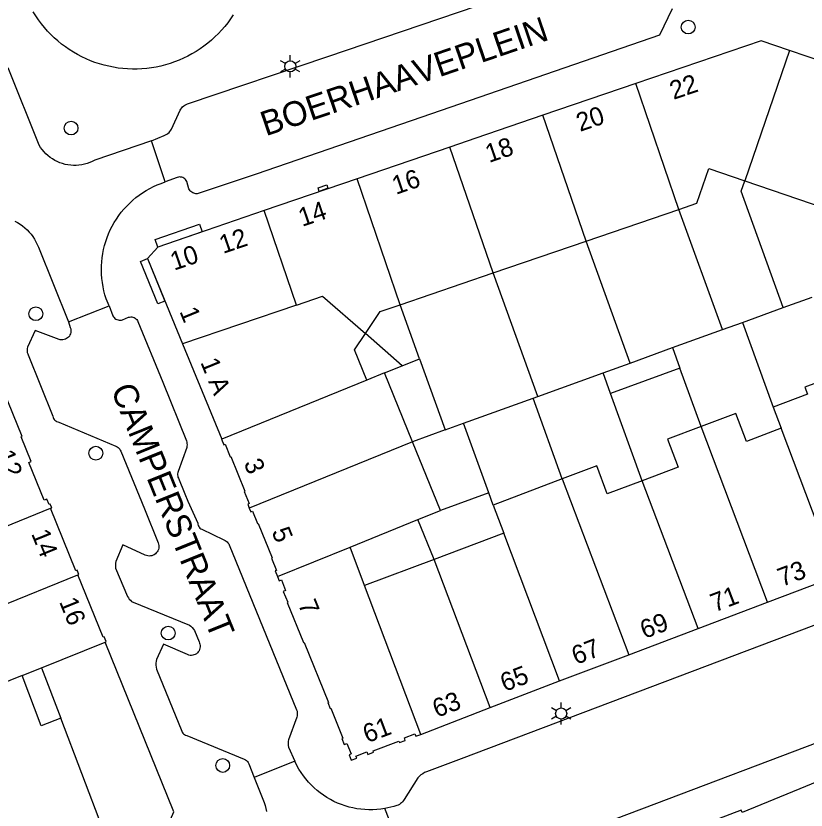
# Model space of a CAD drawing. Extents: x 122462 to 123306, y 485548 to 486417.
# Drawn here: x 122667.6 to 122731.7, y 485766.2 to 485830.6 of the extents above; entities that cross this region are included whole.
import ezdxf

# ---------------------------------------------------------------- set-up
doc = ezdxf.new("R2010")
doc.units = 0
for name, color, linetype in [('Level 1', 7, 'Continuous'), ('Level 10', 7, 'Continuous'), ('Level 17', 7, 'Continuous'), ('Level 19', 7, 'Continuous'), ('Level 2', 7, 'Continuous'), ('Level 4', 7, 'Continuous'), ('Level 40', 7, 'Continuous'), ('Level 50', 7, 'Continuous'), ('Level 53', 7, 'Continuous'), ('Level 58', 7, 'Continuous'), ('Level 59', 7, 'Continuous')]:
    doc.layers.add(name, color=color, linetype=linetype)

msp = doc.modelspace()

# ---------------------------------------------------------------- linework, layer by layer
at = {"layer": 'Level 1'}
for p, q in [((122737.224, 485825.433), (122730.311, 485827.81)), ((122717.859, 485825.134), (122710.318, 485822.555)), ((122702.777, 485819.977), (122695.236, 485817.398)), ((122695.236, 485817.398), (122687.698, 485814.82)), ((122726.685, 485817.241), (122733.6, 485814.869)), ((122713.811, 485812.342), (122721.352, 485814.92)), ((122706.27, 485809.763), (122713.811, 485812.342)), ((122698.729, 485807.184), (122706.27, 485809.763)), ((122681.091, 485804.005), (122684.259, 485796.289)), ((122697.474, 485801.657), (122696.028, 485801.07)), ((122699.741, 485796.076), (122697.474, 485801.657)), ((122728.981, 485798.88), (122729.629, 485797.165)), ((122702.001, 485790.51), (122699.741, 485796.076)), ((122711.886, 485793.056), (122706.28, 485790.937)), ((122700.183, 485789.772), (122702.001, 485790.51)), ((122706.28, 485790.937), (122707.138, 485788.666)), ((122694.673, 485787.534), (122700.183, 485789.772)), ((122707.138, 485788.666), (122701.497, 485786.535)), ((122695.856, 485784.403), (122694.673, 485787.534)), ((122701.497, 485786.535), (122695.856, 485784.403)), ((122728.531, 485783.051), (122734.156, 485785.186)), ((122722.906, 485780.916), (122728.531, 485783.051)), ((122717.279, 485778.779), (122722.906, 485780.916)), ((122711.67, 485776.67), (122717.279, 485778.779)), ((122668.063, 485777.101), (122669.648, 485777.743)), ((122669.648, 485777.743), (122671.201, 485773.662)), ((122706.041, 485774.511), (122711.67, 485776.67)), ((122700.419, 485772.33), (122706.041, 485774.511))]:
    msp.add_line(p, q, dxfattribs=at)
for points in [[(122685.194, 485830.694), (122684.978, 485830.372), (122684.75, 485830.058), (122684.509, 485829.755), (122684.255, 485829.461), (122683.99, 485829.178), (122683.714, 485828.906), (122683.427, 485828.646), (122683.13, 485828.397), (122682.822, 485828.161), (122682.506, 485827.937), (122682.18, 485827.726), (122681.846, 485827.529), (122681.505, 485827.346), (122681.156, 485827.176), (122680.801, 485827.021), (122680.439, 485826.88), (122680.073, 485826.755), (122679.701, 485826.644), (122679.325, 485826.548), (122678.946, 485826.468), (122678.564, 485826.403), (122678.179, 485826.354), (122677.793, 485826.321), (122677.406, 485826.303), (122677.018, 485826.301), (122676.63, 485826.315), (122676.244, 485826.344), (122675.859, 485826.389), (122675.476, 485826.45), (122675.096, 485826.526), (122674.719, 485826.618), (122674.346, 485826.725), (122673.978, 485826.847), (122673.616, 485826.984), (122673.259, 485827.135), (122672.908, 485827.301), (122672.565, 485827.481), (122672.229, 485827.675), (122671.901, 485827.882), (122671.582, 485828.102), (122671.273, 485828.336), (122670.973, 485828.581), (122670.683, 485828.839), (122670.404, 485829.108), (122670.136, 485829.388), (122669.879, 485829.679), (122669.635, 485829.98), (122669.403, 485830.291), (122669.184, 485830.611), (122668.979, 485830.94)], [(122730.311, 485827.81), (122728.009, 485828.6), (122717.859, 485825.134)], [(122710.318, 485822.555), (122704.878, 485820.695), (122702.777, 485819.977)], [(122721.352, 485814.92), (122722.812, 485815.419), (122723.779, 485818.238), (122726.685, 485817.241)], [(122687.698, 485814.82), (122679.08, 485811.87), (122678.239, 485810.939), (122681.091, 485804.005)], [(122695.918, 485804.849), (122697.125, 485806.635), (122698.729, 485807.184)], [(122670.386, 485790.675), (122670.482, 485790.714), (122670.357, 485791.021), (122670.259, 485790.979), (122670.082, 485791.425), (122669.872, 485791.34), (122668.629, 485794.403), (122668.814, 485794.478), (122668.003, 485796.473), (122668.078, 485796.503), (122666.562, 485800.232), (122666.301, 485800.126), (122665.377, 485802.4), (122665.638, 485802.506), (122665.475, 485802.907), (122665.214, 485802.801), (122664.282, 485805.094), (122664.488, 485805.178), (122664.36, 485805.489), (122664.396, 485805.57), (122662.726, 485806.3), (122662.689, 485806.219), (122649.67, 485801.759)], [(122696.028, 485801.07), (122695.028, 485803.533), (122695.918, 485804.849)], [(122734.399, 485801.564), (122731.56, 485800.491), (122731.771, 485799.934), (122728.981, 485798.88)], [(122729.629, 485797.165), (122726.826, 485796.106), (122725.967, 485798.377), (122723.142, 485797.31)], [(122723.142, 485797.31), (122720.425, 485796.282), (122721.283, 485794.011), (122718.373, 485792.911)], [(122684.259, 485796.289), (122684.233, 485796.28), (122684.422, 485795.812), (122684.552, 485795.865), (122684.96, 485794.855), (122685.007, 485794.874), (122685.575, 485793.471), (122686.142, 485792.067), (122686.096, 485792.049), (122686.497, 485791.058), (122686.377, 485791.009), (122686.502, 485790.699)], [(122718.373, 485792.911), (122715.536, 485791.839), (122714.678, 485794.111), (122711.886, 485793.056)], [(122672.602, 485785.279), (122672.676, 485785.31), (122672.537, 485785.652), (122672.441, 485785.613), (122671.414, 485788.144), (122670.386, 485790.675)], [(122686.502, 485790.699), (122686.631, 485790.379), (122686.761, 485790.432), (122687.166, 485789.431), (122687.212, 485789.45), (122688.344, 485786.653), (122688.298, 485786.634), (122688.702, 485785.634), (122688.6, 485785.593), (122688.779, 485785.14)], [(122674.799, 485779.829), (122674.886, 485779.865), (122674.731, 485780.247), (122674.657, 485780.217), (122672.602, 485785.279)], [(122688.779, 485785.14), (122688.922, 485784.796), (122689.099, 485784.867), (122689.447, 485784.006), (122689.257, 485783.929), (122689.613, 485783.049), (122689.57, 485783.029), (122690.9, 485779.779), (122690.947, 485779.801), (122692.922, 485774.928), (122692.88, 485774.91), (122693.07, 485774.446), (122693.111, 485774.463), (122694.096, 485772.027), (122694.017, 485771.994), (122694.208, 485771.522), (122694.421, 485771.608), (122694.77, 485770.747), (122694.596, 485770.676), (122694.769, 485770.239), (122695.211, 485770.408), (122695.148, 485770.575), (122696.03, 485770.908), (122696.107, 485770.702), (122696.586, 485770.882), (122696.543, 485770.995), (122698.634, 485771.785), (122698.676, 485771.672), (122699.154, 485771.853), (122699.077, 485772.059), (122699.939, 485772.385), (122700.017, 485772.179), (122700.419, 485772.33)], [(122675.309, 485762.86), (122679.729, 485764.569), (122680.38, 485766.059), (122674.799, 485779.829)], [(122671.201, 485773.662), (122669.616, 485773.02), (122668.063, 485777.101)], [(122734.189, 485769.15), (122726.489, 485765.989), (122726.41, 485766.199), (122719.62, 485763.6), (122719.698, 485763.398), (122709.318, 485759.397), (122709.239, 485759.6), (122700.539, 485756.279), (122700.558, 485756.233)]]:
    msp.add_lwpolyline(points, dxfattribs=at)
at = {"layer": 'Level 10'}
for points in [[(122679.08, 485811.87), (122678.873, 485812.482), (122682.469, 485813.713), (122682.678, 485813.102), (122679.08, 485811.87)], [(122679.082, 485807.252), (122677.664, 485810.704), (122678.239, 485810.939), (122679.659, 485807.489), (122679.082, 485807.252)]]:
    msp.add_lwpolyline(points, dxfattribs=at)
at = {"layer": 'Level 17'}
for p, q in [((122679.669, 485817.143), (122678.559, 485820.47)), ((122671.846, 485805.787), (122675.127, 485807.1)), ((122690.192, 485770.17), (122686.904, 485768.848)), ((122698.83, 485762.905), (122697.504, 485766.318))]:
    msp.add_line(p, q, dxfattribs=at)
for points in [[(122678.559, 485820.47), (122679.596, 485820.914), (122679.704, 485820.957), (122679.807, 485821.012), (122679.902, 485821.079), (122679.989, 485821.156), (122680.066, 485821.243), (122680.133, 485821.338), (122680.188, 485821.441), (122680.895, 485822.957), (122680.95, 485823.059), (122681.016, 485823.153), (122681.093, 485823.239), (122681.18, 485823.316), (122681.274, 485823.383), (122681.376, 485823.438), (122681.483, 485823.481), (122692.876, 485827.331), (122698.915, 485829.372), (122711.046, 485833.507)], [(122720.8, 485831.189), (122719.78, 485829.059), (122701.284, 485822.682), (122687.056, 485817.777), (122682.351, 485816.207), (122682.261, 485816.192), (122682.17, 485816.189), (122682.079, 485816.2), (122681.991, 485816.224), (122681.907, 485816.26), (122681.829, 485816.308), (122681.759, 485816.367), (122681.698, 485816.435), (122681.647, 485816.511), (122681.608, 485816.593), (122681.42, 485817.182), (122681.377, 485817.262), (122681.323, 485817.336), (122681.258, 485817.4), (122681.185, 485817.454), (122681.104, 485817.497), (122681.019, 485817.528), (122680.929, 485817.545), (122680.838, 485817.55), (122680.747, 485817.54), (122680.659, 485817.518), (122679.669, 485817.143)], [(122678.559, 485820.47), (122673.964, 485818.919), (122673.764, 485818.814), (122673.558, 485818.723), (122673.346, 485818.646), (122673.13, 485818.584), (122672.909, 485818.537), (122672.686, 485818.504), (122672.461, 485818.487), (122672.236, 485818.486), (122672.011, 485818.499), (122671.787, 485818.528), (122671.566, 485818.572), (122671.348, 485818.631), (122671.135, 485818.705), (122670.928, 485818.793), (122670.727, 485818.895), (122670.533, 485819.01), (122670.347, 485819.139), (122670.171, 485819.279), (122670.005, 485819.431), (122669.849, 485819.595), (122669.705, 485819.768), (122669.573, 485819.951), (122669.454, 485820.142), (122666.941, 485826.393)], [(122675.127, 485807.1), (122674.893, 485807.675), (122674.792, 485807.997), (122674.706, 485808.323), (122674.635, 485808.652), (122674.579, 485808.985), (122674.538, 485809.32), (122674.513, 485809.656), (122674.502, 485809.993), (122674.507, 485810.33), (122674.527, 485810.667), (122674.562, 485811.002), (122674.613, 485811.335), (122674.678, 485811.666), (122674.758, 485811.994), (122674.853, 485812.317), (122674.963, 485812.636), (122675.087, 485812.95), (122675.225, 485813.257), (122675.377, 485813.558), (122675.542, 485813.852), (122675.721, 485814.138), (122675.912, 485814.416), (122676.116, 485814.685), (122676.331, 485814.944), (122676.558, 485815.193), (122676.797, 485815.432), (122677.045, 485815.659), (122677.304, 485815.876), (122677.573, 485816.08), (122677.85, 485816.272), (122678.136, 485816.451), (122678.429, 485816.617), (122678.73, 485816.769), (122679.037, 485816.908), (122679.35, 485817.033), (122679.669, 485817.143)], [(122667.491, 485813.959), (122667.705, 485813.845), (122667.91, 485813.717), (122668.108, 485813.577), (122668.296, 485813.425), (122668.474, 485813.261), (122668.642, 485813.087), (122668.799, 485812.903), (122668.944, 485812.709), (122669.077, 485812.507), (122669.197, 485812.297), (122669.304, 485812.079), (122669.397, 485811.856), (122671.846, 485805.787)], [(122675.127, 485807.1), (122675.437, 485806.3), (122675.482, 485806.219), (122675.538, 485806.145), (122675.605, 485806.081), (122675.681, 485806.027), (122675.763, 485805.984), (122675.851, 485805.955), (122675.943, 485805.939), (122676.035, 485805.937), (122676.128, 485805.948), (122676.217, 485805.973), (122676.706, 485806.169), (122676.795, 485806.191), (122676.885, 485806.2), (122676.976, 485806.195), (122677.066, 485806.177), (122677.152, 485806.145), (122677.232, 485806.102), (122677.305, 485806.047), (122677.369, 485805.982), (122677.423, 485805.909), (122677.465, 485805.828), (122679.487, 485800.909), (122681.399, 485796.147), (122681.426, 485796.039), (122681.443, 485795.929), (122681.449, 485795.818), (122681.445, 485795.707), (122681.431, 485795.597), (122680.72, 485793.657), (122680.695, 485793.567), (122680.681, 485793.475), (122680.68, 485793.381), (122680.69, 485793.289), (122680.712, 485793.198), (122680.746, 485793.111), (122681.264, 485791.854), (122681.508, 485791.26), (122682.317, 485789.462), (122682.33, 485789.375), (122682.356, 485789.291), (122682.393, 485789.212), (122682.441, 485789.138), (122682.5, 485789.073), (122682.567, 485789.016), (122682.642, 485788.97), (122684.439, 485788.104), (122684.533, 485788.069), (122684.621, 485788.021), (122684.701, 485787.96), (122684.77, 485787.887), (122684.828, 485787.805), (122684.872, 485787.715), (122690.34, 485774.324), (122690.373, 485774.208), (122690.391, 485774.089), (122690.394, 485773.968), (122690.381, 485773.848), (122690.354, 485773.731), (122689.666, 485771.891), (122689.649, 485771.775), (122689.643, 485771.657), (122689.648, 485771.54), (122689.665, 485771.423), (122689.693, 485771.309), (122690.192, 485770.17)], [(122671.846, 485805.787), (122671.983, 485805.34), (122672.015, 485805.241), (122672.033, 485805.139), (122672.036, 485805.035), (122672.024, 485804.932), (122671.997, 485804.831), (122671.956, 485804.736), (122671.903, 485804.647), (122671.837, 485804.566), (122671.76, 485804.496), (122671.674, 485804.438), (122671.581, 485804.392), (122671.482, 485804.36), (122671.379, 485804.343), (122671.276, 485804.34), (122671.172, 485804.352), (122671.072, 485804.379), (122669.136, 485805.107), (122668.512, 485803.742), (122668.487, 485803.637), (122668.476, 485803.529), (122668.478, 485803.421), (122668.494, 485803.314), (122668.524, 485803.21), (122668.566, 485803.111), (122670.568, 485798.142), (122670.586, 485798.053), (122670.619, 485797.969), (122670.666, 485797.891), (122670.725, 485797.822), (122670.795, 485797.765), (122670.874, 485797.721), (122670.96, 485797.69), (122671.049, 485797.675), (122675.686, 485795.713), (122675.775, 485795.672), (122675.856, 485795.618), (122675.928, 485795.552), (122675.988, 485795.475), (122676.036, 485795.39), (122676.07, 485795.298), (122677.987, 485790.625), (122679.116, 485787.862), (122679.148, 485787.758), (122679.164, 485787.65), (122679.166, 485787.541), (122679.153, 485787.433), (122679.124, 485787.328), (122679.082, 485787.228), (122679.026, 485787.135), (122678.957, 485787.05), (122678.878, 485786.975), (122678.789, 485786.913), (122678.692, 485786.863), (122678.589, 485786.827), (122678.482, 485786.806), (122678.374, 485786.8), (122678.265, 485786.809), (122678.159, 485786.833), (122678.057, 485786.871), (122676.23, 485787.7), (122675.676, 485786.365), (122675.651, 485786.229), (122675.637, 485786.091), (122675.634, 485785.952), (122675.642, 485785.814), (122676.621, 485783.527), (122676.689, 485783.415), (122676.769, 485783.31), (122676.858, 485783.214), (122676.957, 485783.128), (122681.652, 485781.198), (122681.767, 485781.102), (122681.873, 485780.996), (122681.97, 485780.882), (122682.058, 485780.761), (122682.42, 485779.843), (122682.467, 485779.745), (122682.498, 485779.642), (122682.515, 485779.535), (122682.515, 485779.426), (122682.499, 485779.319), (122682.468, 485779.216), (122682.422, 485779.118), (122682.363, 485779.027), (122682.29, 485778.947), (122682.207, 485778.878), (122682.114, 485778.822), (122682.014, 485778.78), (122681.909, 485778.753), (122681.802, 485778.742), (122681.693, 485778.747), (122681.587, 485778.768), (122681.485, 485778.804), (122679.539, 485779.644), (122678.984, 485778.423), (122678.95, 485778.267), (122678.93, 485778.109), (122678.926, 485777.95), (122678.937, 485777.791)], [(122738.935, 485783.687), (122703.684, 485770.355), (122700.867, 485769.306), (122700.713, 485769.233), (122700.565, 485769.148), (122700.424, 485769.051), (122700.292, 485768.943), (122700.169, 485768.824), (122699.049, 485767.06), (122698.994, 485766.962), (122698.929, 485766.872), (122698.853, 485766.79), (122698.768, 485766.717), (122698.675, 485766.654), (122698.576, 485766.603), (122698.471, 485766.564), (122698.233, 485766.489), (122697.992, 485766.423), (122697.749, 485766.366), (122697.504, 485766.318)], [(122678.937, 485777.791), (122678.963, 485777.634), (122681.014, 485772.599), (122681.055, 485772.515), (122681.11, 485772.438), (122681.176, 485772.371), (122681.252, 485772.316), (122681.336, 485772.275), (122681.426, 485772.247), (122686.085, 485770.333), (122686.182, 485770.28), (122686.271, 485770.213), (122686.35, 485770.135), (122686.416, 485770.046), (122686.47, 485769.949), (122686.904, 485768.848)], [(122741.957, 485775.215), (122710.091, 485763.174)], [(122697.504, 485766.318), (122697.181, 485766.269), (122696.856, 485766.236), (122696.529, 485766.218), (122696.203, 485766.216), (122695.876, 485766.23), (122695.551, 485766.26), (122695.227, 485766.306), (122694.906, 485766.367), (122694.588, 485766.444), (122694.275, 485766.536), (122693.966, 485766.643), (122693.663, 485766.765), (122693.366, 485766.902), (122693.076, 485767.052), (122692.794, 485767.217), (122692.52, 485767.395), (122692.255, 485767.586), (122691.999, 485767.79), (122691.754, 485768.006), (122691.519, 485768.233), (122691.296, 485768.472), (122691.084, 485768.721), (122690.885, 485768.98), (122690.699, 485769.249), (122690.526, 485769.526), (122690.366, 485769.811), (122690.221, 485770.104), (122690.192, 485770.17)], [(122686.904, 485768.848), (122687.706, 485766.809), (122687.787, 485766.569), (122687.853, 485766.325), (122687.904, 485766.077)]]:
    msp.add_lwpolyline(points, dxfattribs=at)
at = {"layer": 'Level 19'}
for p, q in [((122724.879, 485805.172), (122721.352, 485814.92)), ((122717.386, 485802.461), (122713.811, 485812.342)), ((122709.893, 485799.75), (122706.27, 485809.763)), ((122729.811, 485806.956), (122732.143, 485807.8)), ((122700.312, 485802.81), (122698.729, 485807.184)), ((122726.493, 485805.756), (122729.811, 485806.956)), ((122724.879, 485805.172), (122726.493, 485805.756)), ((122726.493, 485805.756), (122728.981, 485798.88)), ((122698.899, 485802.236), (122695.918, 485804.849)), ((122720.828, 485803.706), (122724.879, 485805.172)), ((122698.899, 485802.236), (122700.312, 485802.81)), ((122700.312, 485802.81), (122702.4, 485797.038)), ((122697.474, 485801.657), (122698.899, 485802.236)), ((122709.893, 485799.75), (122715.203, 485801.671)), ((122723.142, 485797.31), (122721.433, 485802.032)), ((122703.879, 485797.573), (122709.514, 485799.612)), ((122709.514, 485799.612), (122709.893, 485799.75)), ((122711.886, 485793.056), (122709.514, 485799.612)), ((122718.373, 485792.911), (122715.809, 485799.997)), ((122702.4, 485797.038), (122699.741, 485796.076)), ((122702.4, 485797.038), (122703.879, 485797.573)), ((122705.921, 485791.928), (122703.879, 485797.573)), ((122705.921, 485791.928), (122702.001, 485790.51)), ((122706.28, 485790.937), (122705.921, 485791.928)), ((122701.497, 485786.535), (122700.183, 485789.772))]:
    msp.add_line(p, q, dxfattribs=at)
msp.add_lwpolyline([(122729.811, 485806.956), (122726.395, 485816.396), (122726.685, 485817.241)], dxfattribs=at)
at = {"layer": 'Level 2'}
for p, q in [((122717.386, 485802.461), (122720.828, 485803.706)), ((122720.828, 485803.706), (122721.433, 485802.032)), ((122715.203, 485801.671), (122717.386, 485802.461)), ((122715.809, 485799.997), (122715.203, 485801.671)), ((122721.433, 485802.032), (122715.809, 485799.997))]:
    msp.add_line(p, q, dxfattribs=at)
at = {"layer": 'Level 4'}
for p, q in [((122730.311, 485827.81), (122726.685, 485817.241)), ((122721.352, 485814.92), (122717.859, 485825.134)), ((122713.811, 485812.342), (122710.318, 485822.555)), ((122706.27, 485809.763), (122702.777, 485819.977)), ((122698.729, 485807.184), (122695.236, 485817.398)), ((122690.317, 485807.161), (122687.698, 485814.82)), ((122690.317, 485807.161), (122681.091, 485804.005)), ((122696.028, 485801.07), (122684.259, 485796.289)), ((122728.531, 485783.051), (122723.142, 485797.31)), ((122734.156, 485785.186), (122729.629, 485797.165)), ((122699.741, 485796.076), (122686.502, 485790.699)), ((122711.886, 485793.056), (122717.279, 485778.779)), ((122722.906, 485780.916), (122718.373, 485792.911)), ((122659.851, 485786.399), (122670.386, 485790.675)), ((122711.67, 485776.67), (122707.138, 485788.666)), ((122688.779, 485785.14), (122694.673, 485787.534)), ((122706.041, 485774.511), (122701.497, 485786.535)), ((122660.134, 485780.217), (122672.602, 485785.279)), ((122700.419, 485772.33), (122695.856, 485784.403)), ((122669.648, 485777.743), (122674.799, 485779.829)), ((122668.063, 485777.101), (122662.339, 485774.781)), ((122675.309, 485762.86), (122671.201, 485773.662))]:
    msp.add_line(p, q, dxfattribs=at)
msp.add_lwpolyline([(122690.317, 485807.161), (122692.448, 485807.89), (122695.918, 485804.849)], dxfattribs=at)
at = {"layer": 'Level 40'}
msp.add_lwpolyline([(122692.176, 485816.384), (122692.074, 485816.666), (122692.776, 485816.92), (122692.878, 485816.638), (122692.176, 485816.384)], dxfattribs=at)
at = {"layer": 'Level 50'}
for p, q in [((122689.82, 485826.969), (122689.82, 485827.419)), ((122689.43, 485826.744), (122689.04, 485826.969)), ((122690.599, 485826.969), (122690.209, 485826.744)), ((122689.43, 485826.294), (122689.04, 485826.069)), ((122689.82, 485825.619), (122689.82, 485826.069)), ((122690.599, 485826.069), (122690.209, 485826.294)), ((122711.408, 485774.252), (122711.018, 485774.477)), ((122711.798, 485774.477), (122711.798, 485774.927)), ((122712.577, 485774.477), (122712.187, 485774.252)), ((122711.408, 485773.802), (122711.018, 485773.577)), ((122712.577, 485773.577), (122712.187, 485773.802)), ((122711.798, 485773.127), (122711.798, 485773.577))]:
    msp.add_line(p, q, dxfattribs=at)
for centre in [(122689.82, 485826.519), (122711.798, 485774.027)]:
    msp.add_circle(centre, 0.45, dxfattribs=at)
at = {"layer": 'Level 53'}
for centre in [(122722.103, 485829.713), (122672.042, 485821.519), (122669.184, 485806.457), (122674.048, 485795.143), (122679.924, 485780.553), (122684.346, 485769.817)]:
    msp.add_circle(centre, 0.56, dxfattribs=at)

# ---------------------------------------------------------------- texts
at = {"layer": 'Level 58'}
for s, rotation, p in [('22', 18.85805, (122720.908, 485823.798)), ('20', 18.88064, (122713.327, 485821.206)), ('18', 18.88064, (122705.95, 485818.684)), ('16', 18.88064, (122698.39, 485816.099)), ('14', 18.88064, (122690.791, 485813.5)), ('12', 18.88064, (122684.372, 485811.304)), ('10', 18.89536, (122680.402, 485809.945)), ('1', 292.36781, (122680.815, 485806.651)), ('1 A', 292.33796, (122682.51, 485802.527)), ('12', 292.12138, (122665.933, 485795.064)), ('3', 292.03109, (122686.029, 485794.349)), ('14', 292.12138, (122668.791, 485788.622)), ('5', 292.04449, (122688.288, 485788.792)), ('73', 20.78776, (122729.703, 485784.299)), ('71', 20.78776, (122724.251, 485782.229)), ('16', 292.12138, (122671.057, 485783.102)), ('7', 292.23666, (122690.434, 485782.907)), ('69', 20.78776, (122718.55, 485780.066)), ('67', 20.90408, (122712.999, 485777.965)), ('65', 20.90408, (122707.212, 485775.771)), ('63', 20.90408, (122701.716, 485773.672)), ('61', 20.65565, (122696.061, 485771.615))]:
    msp.add_text(s, height=1.5, rotation=rotation, dxfattribs=at).set_placement(p)
at = {"layer": 'Level 59'}
for s, rotation, p in [('BOERHAAVEPLEIN', 18.81546, (122687.835, 485820.839)), ('CAMPERSTRAAT', 292.03546, (122675.247, 485800.328))]:
    msp.add_text(s, height=2, rotation=rotation, dxfattribs=at).set_placement(p)

doc.saveas('drawing.dxf')
